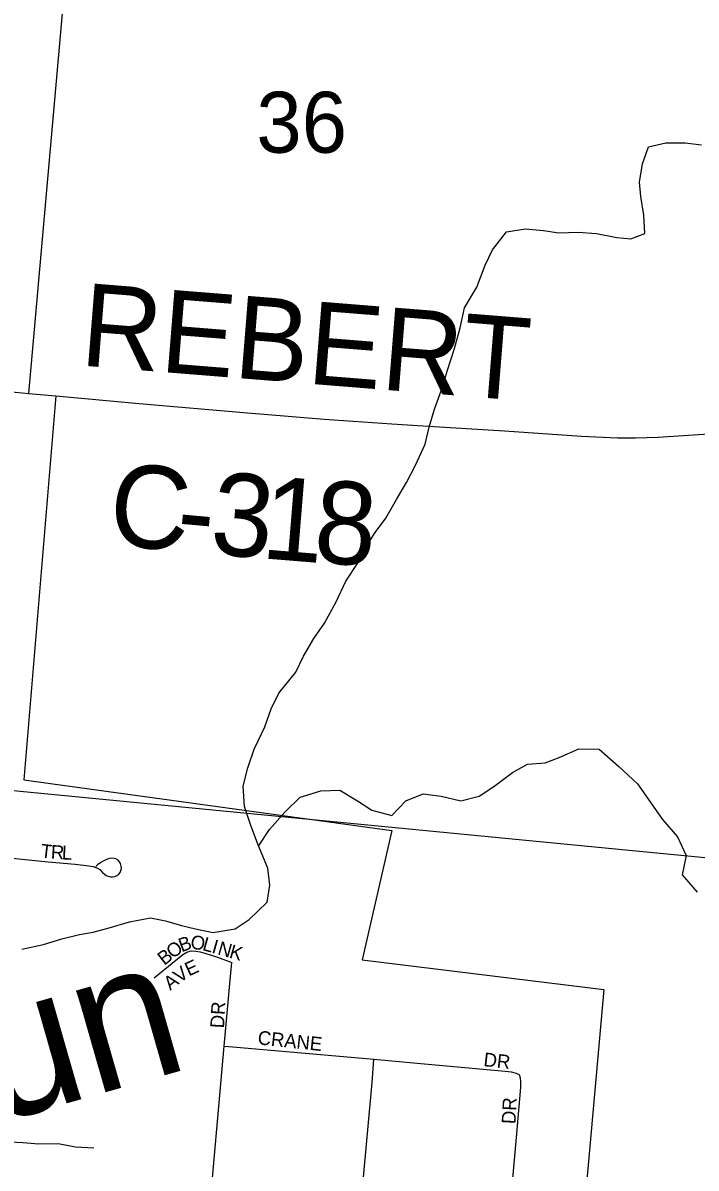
# Model space of a CAD drawing. Extents: x 1410790 to 1770854, y 566777 to 831614.
# Drawn here: x 1566542 to 1568982, y 678665 to 682819 of the extents above; entities that cross this region are included whole.
import ezdxf

# ---------------------------------------------------------------- set-up
doc = ezdxf.new("R2010")
doc.units = 0
for name, color, linetype in [('GM_X_City_Street', 7, 'Continuous'), ('GM_X_City_Street_Text', 7, 'Continuous'), ('GM_X_Corporation', 7, 'Continuous'), ('GM_X_County_Road', 7, 'Continuous'), ('GM_X_County_Road_Text', 7, 'Continuous'), ('GM_X_Minor_River', 7, 'Continuous'), ('GM_X_Minor_River_Text', 7, 'Continuous'), ('GM_X_Section', 7, 'Continuous'), ('GM_X_Section_Text', 7, 'Continuous')]:
    doc.layers.add(name, color=color, linetype=linetype)

msp = doc.modelspace()

# ---------------------------------------------------------------- linework, layer by layer
at = {"layer": 'GM_X_City_Street'}
for points in [[(1566503.7, 679788.8), (1566633.7, 679776.3), (1566731.7, 679767.2), (1566780.5, 679761.7), (1566796.6, 679759), (1566811.8, 679753.2), (1566820.4, 679748.3), (1566828.7, 679738.8), (1566836.9, 679732), (1566844.2, 679726.5), (1566850.7, 679723.6), (1566859.6, 679721.2), (1566866.9, 679721.2), (1566875.6, 679723), (1566882.5, 679726), (1566889.3, 679730.9), (1566894.4, 679737), (1566896.8, 679743.8), (1566898.9, 679751.1), (1566898.5, 679759.7), (1566895.7, 679770.1), (1566891.7, 679776.3), (1566887, 679781.4), (1566879.4, 679786.3), (1566873, 679788.4), (1566864.9, 679789.4), (1566855.4, 679787.6), (1566844.8, 679784.2), (1566833.3, 679778.8), (1566824, 679773.1), (1566812.8, 679764.6), (1566806.8, 679758.7)], [(1567017.9, 679354.7), (1567030.5, 679365.6), (1567121.1, 679440.1), (1567135.6, 679448.4), (1567151.7, 679452.6), (1567168.3, 679452.3), (1567184.8, 679449.2), (1567201, 679444.6), (1567247, 679429.8), (1567299.3, 679411)], [(1567271.8, 679107.3), (1567284.8, 679253.2), (1567292.3, 679334.8), (1567299.3, 679411)], [(1567171.3, 677978.1), (1567183.3, 678111.3), (1567211.8, 678437.6), (1567271.8, 679107.3)], [(1567271.8, 679107.3), (1567303.3, 679104.4), (1567745, 679066.2), (1567813.3, 679060)], [(1567713.5, 677931.5), (1567723.7, 678044.1), (1567757.2, 678420.2), (1567807.5, 678976), (1567810.9, 679025.3), (1567813.3, 679060)], [(1567813.3, 679060), (1567970.6, 679045.8), (1568289.2, 679017), (1568311.1, 679013.8), (1568329.4, 679009.2), (1568341.8, 679003.3)], [(1568250.6, 677882.3), (1568257.4, 677957.2), (1568279.4, 678219.3), (1568300.3, 678432), (1568310.4, 678546.7), (1568331.2, 678776), (1568346.6, 678958.1), (1568347.1, 678979.1), (1568345.1, 678991.6), (1568341.8, 679003.3)]]:
    msp.add_lwpolyline(points, dxfattribs=at)
at = {"layer": 'GM_X_Corporation'}
msp.add_lwpolyline([(1566888.9, 685161.8), (1566562.7, 681475), (1566661.4, 681466.6), (1566545.7, 680073.4), (1567878.8, 679889), (1567772, 679419.9), (1568647.8, 679313), (1568382.8, 676344.5)], dxfattribs=at)
at = {"layer": 'GM_X_County_Road'}
msp.add_lwpolyline([(1566488.2, 681481.5), (1566539.2, 681476.9), (1566562.7, 681475), (1566661.4, 681466.6), (1566963.7, 681438.5), (1567355.8, 681404), (1567502.9, 681391.7), (1567633.6, 681381.6), (1567878.7, 681363.9), (1567993.2, 681356.9), (1568287.9, 681338.7), (1568566.2, 681320.2), (1568697, 681313.5), (1568762.4, 681313.1), (1568844.1, 681316.1), (1569155, 681337), (1569514.9, 681363.2), (1569727.6, 681377.4), (1569858.4, 681387), (1569988.9, 681398.6), (1570079.8, 681409.4)], dxfattribs=at)
at = {"layer": 'GM_X_Minor_River'}
for points in [[(1566538.4, 679458.5), (1566616.4, 679475.5), (1566682.6, 679496.7), (1566746.6, 679511.9), (1566796.6, 679521.2), (1566854.7, 679536.5), (1566928.8, 679557.6), (1567004.8, 679572.6), (1567058.6, 679561.9), (1567116.3, 679545.2), (1567168, 679532.5), (1567231.7, 679519.7), (1567311.7, 679532.7), (1567362, 679566.1), (1567426.7, 679629.3), (1567437.4, 679691.2), (1567430.2, 679753.3), (1567395.3, 679833.8), (1567368.2, 679908.1), (1567345.1, 679976.5), (1567340.1, 680050.5), (1567356.8, 680116.3), (1567379.6, 680184.1), (1567418.6, 680265.6), (1567441.3, 680331.3), (1567470, 680387), (1567530.8, 680464.3), (1567559.5, 680521.9), (1567596.2, 680585.5), (1567634.8, 680641), (1567677.6, 680718.5), (1567712.5, 680794.1), (1567757.2, 680861.5), (1567783.9, 680915.2), (1567818.5, 680970.8), (1567857, 681022.3), (1567895.8, 681089.9), (1567932.5, 681151.4), (1567965.2, 681215), (1568000.1, 681290.6), (1568014.8, 681352.5), (1568033.6, 681418.2), (1568062.5, 681497.9), (1568079.2, 681555.7), (1568106.1, 681637.4), (1568127, 681713.2), (1568141.9, 681785), (1568186.7, 681860.5), (1568217.6, 681940.1), (1568244.3, 681995.8), (1568295, 682061.2), (1568363, 682072.3), (1568428.8, 682065.5), (1568484.5, 682056.8), (1568554.4, 682059.9), (1568620.2, 682055.1), (1568693.9, 682040.2), (1568745.7, 682035.5), (1568795.8, 682054.9), (1568792.7, 682121), (1568781.5, 682189.1), (1568776.2, 682241.2), (1568787, 682307.1), (1568809.7, 682368.8), (1568871.8, 682384.1)], [(1568871.8, 682384.1), (1568941.6, 682383.2), (1569001.4, 682376.5)], [(1567395.7, 679832.8), (1567435.9, 679893.3), (1567492.6, 679956.6), (1567547.1, 680009.9), (1567621.3, 680033), (1567691.2, 680036.1), (1567754.5, 679997.3), (1567806, 679962.7), (1567879.6, 679943.7), (1567930.2, 679997.1), (1567992.3, 680022.3), (1568058.1, 680013.5), (1568129.7, 679996.6), (1568195.8, 680013.8), (1568248.1, 680049.1), (1568316.6, 680100.3), (1568370.9, 680129.6), (1568434.8, 680134.8), (1568484.9, 680154.2), (1568557.2, 680185.3), (1568631, 680184.4), (1568702.1, 680121.5), (1568769.2, 680058.7), (1568859.4, 679929.5), (1568914.5, 679866.8), (1568945.6, 679798.4), (1568930.7, 679728.5), (1568985.8, 679665.8)], [(1565359.1, 679166.6), (1565408.4, 679108.8), (1565467.5, 679042), (1565534.9, 679005.1), (1565610, 678948.1), (1565663.3, 678899.4), (1565732.4, 678842.5), (1565799.7, 678795.7), (1565867.4, 678778.8), (1565921.3, 678784.1), (1565973.2, 678785.4), (1566031.1, 678782.7), (1566104.9, 678777.8), (1566166.6, 678771), (1566236.5, 678768.1), (1566294.4, 678769.4), (1566348.2, 678766.7), (1566402, 678762), (1566473.9, 678761.1), (1566541.7, 678758.2), (1566599.5, 678753.5), (1566669.4, 678754.6), (1566733.1, 678741.8), (1566798.9, 678738.9)]]:
    msp.add_lwpolyline(points, dxfattribs=at)
at = {"layer": 'GM_X_Section'}
msp.add_lwpolyline([(1570366.9, 684817.2), (1570438.7, 684810.1), (1569973.9, 679696.7), (1564673.5, 680210.6), (1565148.5, 685333.7)], close=True, dxfattribs=at)

# ---------------------------------------------------------------- texts
at = {"layer": 'GM_X_City_Street_Text'}
for s, rotation, p in [('T', 353.2918, (1566604.3, 679791.7)), ('R', 356.5004, (1566642.2, 679787.3)), ('L', 356.9999, (1566682.2, 679784.8)), ('O', 37.5299, (1567085.4, 679422.5)), ('B', 20.2093, (1567116.9, 679447.4)), ('O', 354.1437, (1567148.1, 679460.3)), ('L', 344.5987, (1567189.7, 679456.2)), ('I', 344.0546, (1567223.5, 679446.9)), ('N', 344.053, (1567244.7, 679440.9)), ('K', 344.053, (1567287, 679428.8)), ('B', 38.0549, (1567054.4, 679398.2)), ('V', 37.3027, (1567110.8, 679334.5)), ('E', 24.9888, (1567143.4, 679359.7)), ('A', 37.3027, (1567075.8, 679307.9)), ('DR', 86.9887, (1567270.8, 679171.3)), ('CRANE', 353.9287, (1567391.2, 679114.1)), ('DR', 353.6625, (1568209.6, 679034.9)), ('DR', 86.9887, (1568326.8, 678823.7))]:
    msp.add_text(s, height=50, rotation=rotation, dxfattribs=at).set_placement(p)
at = {"layer": 'GM_X_County_Road_Text'}
for s, rotation, p in [('REBERT', 355.4274, (1566745.7, 681576.5)), ('C', 354.9038, (1566846.6, 680926.4)), ('3', 355.0334, (1567215.5, 680893.6)), ('1', 355.3342, (1567401.3, 680877.4)), ('8', 356.4538, (1567591.9, 680861.9)), ('-', 354.927, (1567092.2, 680904.5))]:
    msp.add_text(s, height=300, rotation=rotation, dxfattribs=at).set_placement(p)
at = {"layer": 'GM_X_Minor_River_Text'}
msp.add_text('Run', height=499.95, rotation=15.9744, dxfattribs=at).set_placement((1565975.2, 678692))
at = {"layer": 'GM_X_Section_Text'}
msp.add_text('36', height=221, rotation=0, dxfattribs=at).set_placement((1567388, 682347.9))

doc.saveas('drawing.dxf')
